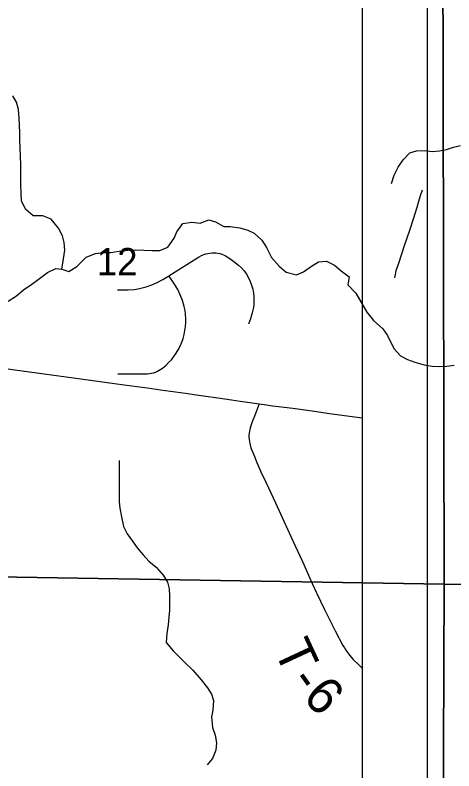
# Model space of a CAD drawing. Extents: x 0 to 34, y 0 to 22.
# Drawn here: x 11.007 to 11.681, y 17.806 to 18.968 of the extents above; entities that cross this region are included whole.
import ezdxf

# ---------------------------------------------------------------- set-up
doc = ezdxf.new("R2010")
doc.units = 0
for name, color, linetype in [('GM_X_City_Street', 7, 'Continuous'), ('GM_X_County_Road', 7, 'Continuous'), ('GM_X_Minor_River', 7, 'Continuous'), ('GM_X_Section', 7, 'Continuous'), ('GM_X_Section_Text', 7, 'Continuous'), ('GM_X_Township_Road', 7, 'Continuous'), ('GM_X_Township_Road_Text', 7, 'Continuous'), ('SH_Data', 7, 'Continuous')]:
    doc.layers.add(name, color=color, linetype=linetype)

msp = doc.modelspace()

# ---------------------------------------------------------------- linework, layer by layer
at = {"layer": 'GM_X_City_Street'}
for points in [[(11.5904, 18.5641), (11.5922, 18.5718), (11.5929, 18.575), (11.5969, 18.5867), (11.6054, 18.6135), (11.6135, 18.6371), (11.6193, 18.6549), (11.6248, 18.6727), (11.6275, 18.6816), (11.6303, 18.6906), (11.6332, 18.6995)], [(11.1643, 18.5454), (11.1714, 18.5454), (11.1807, 18.5456), (11.1899, 18.5461), (11.1961, 18.547), (11.2021, 18.5483), (11.2081, 18.55), (11.2168, 18.5531), (11.2253, 18.5569), (11.2336, 18.5612), (11.2416, 18.566), (11.2431, 18.5669), (11.2624, 18.5793), (11.2887, 18.5957), (11.2942, 18.5986), (11.3, 18.6007), (11.303, 18.6015), (11.3061, 18.602), (11.3091, 18.6023), (11.3122, 18.6024), (11.3153, 18.6023), (11.3184, 18.6019), (11.3214, 18.6012), (11.3244, 18.6003), (11.3272, 18.5991), (11.33, 18.5977), (11.3353, 18.5945), (11.343, 18.5892), (11.3502, 18.5834), (11.3547, 18.5791), (11.3588, 18.5745), (11.3625, 18.5695), (11.3656, 18.5641), (11.3683, 18.5585), (11.3703, 18.5527), (11.372, 18.5467), (11.3732, 18.5406), (11.3739, 18.5345), (11.374, 18.5283), (11.3736, 18.5221), (11.3727, 18.516), (11.3714, 18.5099), (11.3687, 18.501), (11.3655, 18.4925)], [(11.1647, 18.4165), (11.1823, 18.4163), (11.2011, 18.4161), (11.2104, 18.4164), (11.2135, 18.4167), (11.2166, 18.4172), (11.2196, 18.418), (11.2226, 18.419), (11.2254, 18.4202), (11.2282, 18.4217), (11.2334, 18.4252), (11.2382, 18.4292), (11.2428, 18.4335), (11.247, 18.438), (11.2509, 18.4429), (11.2544, 18.4481), (11.2576, 18.4534), (11.2605, 18.459), (11.2629, 18.4648), (11.265, 18.4707), (11.2666, 18.4767), (11.2679, 18.4828), (11.2688, 18.489), (11.2693, 18.4952), (11.2693, 18.5015), (11.2689, 18.5077), (11.268, 18.5139), (11.2667, 18.52), (11.2641, 18.529), (11.2607, 18.5377), (11.2567, 18.5462), (11.252, 18.5542), (11.2466, 18.5619), (11.2431, 18.5669)]]:
    msp.add_lwpolyline(points, dxfattribs=at)
at = {"layer": 'GM_X_County_Road'}
for points in [[(10.9466, 18.4311), (11.0064, 18.4226), (11.0402, 18.4179), (11.1079, 18.4087), (11.1448, 18.4035), (11.1633, 18.401), (11.1787, 18.3988), (11.1941, 18.3967), (11.2102, 18.3945), (11.2305, 18.3918), (11.2688, 18.3863), (11.2856, 18.3839), (11.3291, 18.3777), (11.3396, 18.3761), (11.3528, 18.3743), (11.3639, 18.3727), (11.3819, 18.3703)], [(11.3819, 18.3703), (11.393, 18.3686), (11.4024, 18.3673), (11.4118, 18.3661), (11.4337, 18.3633), (11.4597, 18.3598), (11.4901, 18.3555), (11.5404, 18.3488)]]:
    msp.add_lwpolyline(points, dxfattribs=at)
at = {"layer": 'GM_X_Minor_River'}
for points in [[(11.0787, 18.5774), (11.0812, 18.5934), (11.083, 18.6067), (11.0821, 18.6181), (11.0794, 18.6284), (11.0732, 18.6401), (11.0621, 18.6541), (11.0491, 18.6593), (11.0343, 18.6592), (11.0228, 18.6694), (11.0166, 18.6823), (11.0158, 18.6941), (11.0153, 18.7074), (11.0155, 18.7218), (11.0154, 18.737), (11.0149, 18.7515), (11.0144, 18.7629), (11.0139, 18.7773), (11.0139, 18.7872), (11.0134, 18.7986), (11.0129, 18.8096), (11.0117, 18.8229), (11.0089, 18.8343), (11.0031, 18.8441)], [(11.5856, 18.709), (11.5895, 18.7219), (11.5956, 18.7344), (11.6033, 18.7454), (11.6136, 18.756), (11.6238, 18.7593), (11.6364, 18.76), (11.6485, 18.7584), (11.6591, 18.7591), (11.6698, 18.7613), (11.6808, 18.7651), (11.6918, 18.7673)], [(10.9959, 18.5281), (11.0087, 18.5362), (11.02, 18.5458), (11.0302, 18.5527), (11.0442, 18.5631), (11.0567, 18.5719), (11.0692, 18.5781), (11.0787, 18.5774), (11.0893, 18.5737), (11.1014, 18.5814), (11.1157, 18.5956), (11.1301, 18.6014), (11.143, 18.603), (11.1533, 18.6031), (11.1669, 18.6047), (11.1798, 18.6067), (11.1912, 18.6068), (11.2045, 18.6065), (11.2175, 18.6062), (11.2292, 18.6059), (11.2414, 18.611), (11.2511, 18.6247), (11.2552, 18.6346), (11.2646, 18.6476), (11.2786, 18.6496), (11.2912, 18.6478), (11.3045, 18.6529), (11.3147, 18.6503), (11.3277, 18.6431), (11.3372, 18.6428), (11.352, 18.6407), (11.3646, 18.6373), (11.3741, 18.6325), (11.386, 18.6219), (11.3933, 18.6106), (11.401, 18.5954), (11.4125, 18.5818), (11.4233, 18.5724), (11.4396, 18.5683), (11.4502, 18.573), (11.4627, 18.5818), (11.4733, 18.5883), (11.4854, 18.5896), (11.498, 18.5832), (11.5083, 18.5749), (11.5206, 18.5655), (11.5184, 18.5533), (11.5307, 18.5401), (11.5476, 18.5113), (11.5576, 18.4981), (11.5721, 18.4853), (11.5791, 18.4751), (11.5891, 18.4554), (11.5991, 18.4441), (11.6101, 18.4381), (11.6212, 18.4343), (11.6357, 18.4303), (11.6478, 18.4281), (11.6573, 18.4274), (11.6703, 18.4282), (11.6816, 18.4298)], [(11.1669, 18.2828), (11.1668, 18.2192), (11.1675, 18.2097), (11.1705, 18.1964), (11.1731, 18.1816), (11.1792, 18.1701), (11.1871, 18.1591), (11.1943, 18.1484), (11.2037, 18.1381), (11.2124, 18.1282), (11.2234, 18.119), (11.2344, 18.1068), (11.2408, 18.0958), (11.2438, 18.0855), (11.2441, 18.0748), (11.2441, 18.0642), (11.244, 18.0528), (11.2432, 18.0418), (11.2421, 18.0304), (11.2401, 18.0171), (11.2389, 18.003), (11.2499, 17.9901), (11.2669, 17.9733), (11.2802, 17.9603), (11.293, 17.9458), (11.3025, 17.9332), (11.3085, 17.9237), (11.3119, 17.9138), (11.3107, 17.899), (11.3088, 17.8887), (11.3102, 17.8724), (11.3144, 17.8606), (11.3162, 17.8488), (11.3154, 17.8374), (11.3101, 17.8245), (11.302, 17.8147)]]:
    msp.add_lwpolyline(points, dxfattribs=at)
at = {"layer": 'GM_X_Section'}
for points in [[(11.6646, 19.0944), (11.6666, 18.0929), (10.6649, 18.109), (10.6641, 19.1128)], [(12.8301, 19.0828), (12.8229, 18.0806), (11.6666, 18.0929), (11.6646, 19.0944)], [(11.6666, 18.0929), (11.6623, 17.0784), (10.6598, 17.0956), (10.6649, 18.109)], [(12.8229, 18.0806), (12.8167, 17.0672), (11.6623, 17.0784), (11.6666, 18.0929)]]:
    msp.add_lwpolyline(points, close=True, dxfattribs=at)
at = {"layer": 'GM_X_Township_Road'}
msp.add_lwpolyline([(11.3819, 18.3703), (11.3758, 18.3536), (11.3714, 18.3426), (11.3692, 18.3363), (11.3678, 18.3309), (11.3671, 18.3277), (11.3664, 18.3248), (11.3663, 18.3215), (11.3661, 18.3184), (11.3666, 18.3152), (11.3669, 18.3121), (11.3676, 18.309), (11.3694, 18.3026), (11.3737, 18.2916), (11.3786, 18.28), (11.3847, 18.2656), (11.3929, 18.2488), (11.4071, 18.2178), (11.4199, 18.1896), (11.4366, 18.1528), (11.4484, 18.1275), (11.4637, 18.0936), (11.4703, 18.0795), (11.4824, 18.054), (11.4877, 18.0433), (11.4987, 18.0208), (11.5105, 17.9985), (11.513, 17.9948), (11.5153, 17.9913), (11.5181, 17.9873), (11.521, 17.9836), (11.5267, 17.9771), (11.5358, 17.9683), (11.5404, 17.9638)], dxfattribs=at)
at = {"layer": 'SH_Data'}
for p, q in [((11.6404, 21), (11.6404, 14)), ((11.5404, 20.9), (11.5404, 14.1))]:
    msp.add_line(p, q, dxfattribs=at)

# ---------------------------------------------------------------- texts
at = {"layer": 'GM_X_Section_Text'}
msp.add_text('12', height=0.04186, rotation=0, dxfattribs=at).set_placement((11.1326, 18.5679))
at = {"layer": 'GM_X_Township_Road_Text'}
for s, rotation, p in [('T', 294.9721, (11.4039, 17.9918)), ('-', 305.3661, (11.4275, 17.9435)), ('6', 314.2776, (11.4472, 17.9171))]:
    msp.add_text(s, height=0.0568, rotation=rotation, dxfattribs=at).set_placement(p)

doc.saveas('drawing.dxf')
